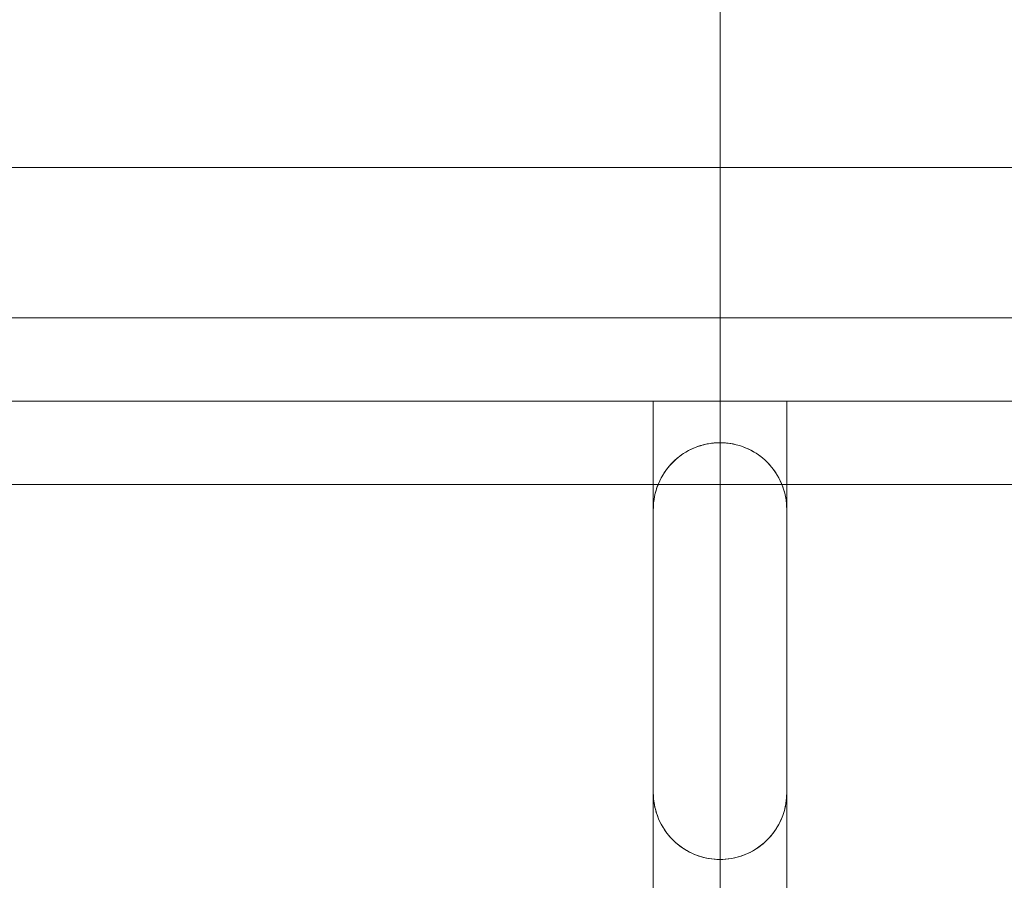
# Model space of a CAD drawing. Header units: millimetres. Extents: x -4395 to 65662, y -65530 to 6847.
# Tile 783 of 1034: x 26708 to 26767, y -17804 to -17752. Entities that reach past the tile are written whole.
import ezdxf

# ---------------------------------------------------------------- set-up
doc = ezdxf.new("R2010")
doc.units = ezdxf.units.MM
doc.layers.add('COTAS_P', color=1, linetype='Continuous', lineweight=0)
doc.layers.add('superior_C05', color=7, linetype='Continuous', lineweight=0)
doc.dimstyles.new('R19_100', dxfattribs={"dimtxt": 250, "dimasz": 150, "dimexe": 150, "dimexo": 80, "dimgap": 100, "dimtad": 1, "dimtih": 1, "dimtoh": 1, "dimdsep": 46, "dimcen": 0.09, "dimadec": 0, "dimazin": 0, "dimtfac": 1, "dimtdec": 4, "dimtofl": 0, "dimtmove": 0, "dimatfit": 3, "dimfxl": 1, "dimtolj": 1, "dimtzin": 0, "dimarcsym": 0})

# ---------------------------------------------------------------- blocks, each defined once
blk = doc.blocks.new('DIM_R33_31')
at = {"layer": 'COTAS_P'}
for p, q in [((24250.067, -17080), (24400.067, -17035)), ((26750.067, -17080), (26600.067, -17035)), ((24250.067, -17980), (24250.067, -17080)), ((24250.067, -17080), (26750.067, -17080)), ((24250.067, -17080), (24400.067, -17125)), ((26750.067, -17080), (26600.067, -17125)), ((26750.067, -17980), (26750.067, -17080))]:
    blk.add_line(p, q, dxfattribs=at)
blk.add_text('2500 P', height=250, dxfattribs=at).set_placement((25500.067, -16980))

msp = doc.modelspace()

# ---------------------------------------------------------------- linework, layer by layer
at = {"layer": 'superior_C05'}
for p, q in [((26660.067, -17761), (26840.067, -17761)), ((26708.102, -17770), (26707.21, -17770)), ((26709.471, -17770), (26708.066, -17770)), ((26709.098, -17770), (26708.102, -17770)), ((26710.196, -17770), (26709.098, -17770)), ((26710.976, -17770), (26709.471, -17770)), ((26711.393, -17770), (26710.196, -17770)), ((26712.578, -17770), (26710.976, -17770)), ((26712.686, -17770), (26711.393, -17770)), ((26714.274, -17770), (26712.578, -17770)), ((26714.072, -17770), (26712.686, -17770)), ((26715.548, -17770), (26714.072, -17770)), ((26716.059, -17770), (26714.274, -17770)), ((26717.109, -17770), (26715.548, -17770)), ((26717.928, -17770), (26716.059, -17770)), ((26718.752, -17770), (26717.109, -17770)), ((26719.877, -17770), (26717.928, -17770)), ((26720.474, -17770), (26718.752, -17770)), ((26721.901, -17770), (26719.877, -17770)), ((26722.268, -17770), (26720.474, -17770)), ((26723.996, -17770), (26721.901, -17770)), ((26724.132, -17770), (26722.268, -17770)), ((26726.155, -17770), (26723.996, -17770)), ((26726.061, -17770), (26724.132, -17770)), ((26728.049, -17770), (26726.061, -17770)), ((26728.373, -17770), (26726.155, -17770)), ((26730.091, -17770), (26728.049, -17770)), ((26730.646, -17770), (26728.373, -17770)), ((26732.184, -17770), (26730.091, -17770)), ((26732.966, -17770), (26730.646, -17770)), ((26734.321, -17770), (26732.184, -17770)), ((26735.33, -17770), (26732.966, -17770)), ((26736.497, -17770), (26734.321, -17770)), ((26737.73, -17770), (26735.33, -17770)), ((26738.707, -17770), (26736.497, -17770)), ((26740.16, -17770), (26737.73, -17770)), ((26740.945, -17770), (26738.707, -17770)), ((26742.615, -17770), (26740.16, -17770)), ((26743.206, -17770), (26740.945, -17770)), ((26745.089, -17770), (26742.615, -17770)), ((26745.483, -17770), (26743.206, -17770)), ((26747.575, -17770), (26745.089, -17770)), ((26747.773, -17770), (26745.483, -17770)), ((26750.067, -17770), (26747.575, -17770)), ((26750.067, -17770), (26747.773, -17770)), ((26750.067, -17770), (26752.56, -17770)), ((26752.362, -17770), (26750.067, -17770)), ((26754.652, -17770), (26752.362, -17770)), ((26752.56, -17770), (26755.046, -17770)), ((26756.929, -17770), (26754.652, -17770)), ((26755.046, -17770), (26757.52, -17770)), ((26759.19, -17770), (26756.929, -17770)), ((26757.52, -17770), (26759.975, -17770)), ((26761.428, -17770), (26759.19, -17770)), ((26759.975, -17770), (26762.405, -17770)), ((26763.638, -17770), (26761.428, -17770)), ((26762.405, -17770), (26764.805, -17770)), ((26765.814, -17770), (26763.638, -17770)), ((26764.805, -17770), (26767.168, -17770)), ((26767.951, -17770), (26765.814, -17770)), ((26708.138, -17775), (26707.247, -17775)), ((26709.133, -17775), (26708.138, -17775)), ((26710.23, -17775), (26709.133, -17775)), ((26711.426, -17775), (26710.23, -17775)), ((26712.718, -17775), (26711.426, -17775)), ((26714.103, -17775), (26712.718, -17775)), ((26715.578, -17775), (26714.103, -17775)), ((26717.138, -17775), (26715.578, -17775)), ((26718.78, -17775), (26717.138, -17775)), ((26720.499, -17775), (26718.78, -17775)), ((26722.292, -17775), (26720.499, -17775)), ((26724.155, -17775), (26722.292, -17775)), ((26726.081, -17775), (26724.155, -17775)), ((26728.068, -17775), (26726.081, -17775)), ((26727.63, -17775), (26727.574, -17775)), ((26727.742, -17775), (26727.63, -17775)), ((26727.909, -17775), (26727.742, -17775)), ((26728.132, -17775), (26727.909, -17775)), ((26730.109, -17775), (26728.068, -17775)), ((26728.408, -17775), (26728.132, -17775)), ((26728.739, -17775), (26728.408, -17775)), ((26729.123, -17775), (26728.739, -17775)), ((26729.559, -17775), (26729.123, -17775)), ((26730.045, -17775), (26729.559, -17775)), ((26730.582, -17775), (26730.045, -17775)), ((26732.199, -17775), (26730.109, -17775)), ((26731.167, -17775), (26730.582, -17775)), ((26731.799, -17775), (26731.167, -17775)), ((26732.476, -17775), (26731.799, -17775)), ((26734.335, -17775), (26732.199, -17775)), ((26733.197, -17775), (26732.476, -17775)), ((26733.96, -17775), (26733.197, -17775)), ((26734.764, -17775), (26733.96, -17775)), ((26736.509, -17775), (26734.335, -17775)), ((26735.605, -17775), (26734.764, -17775)), ((26736.482, -17775), (26735.605, -17775)), ((26737.393, -17775), (26736.482, -17775)), ((26738.717, -17775), (26736.509, -17775)), ((26738.335, -17775), (26737.393, -17775)), ((26737.584, -17775), (26737.567, -17775)), ((26737.631, -17775), (26737.584, -17775)), ((26737.709, -17775), (26737.631, -17775)), ((26737.705, -17775), (26737.813, -17775)), ((26737.817, -17775), (26737.709, -17775)), ((26737.813, -17775), (26737.951, -17775)), ((26737.956, -17775), (26737.817, -17775)), ((26737.951, -17775), (26738.119, -17775)), ((26738.125, -17775), (26737.956, -17775)), ((26738.119, -17775), (26738.317, -17775)), ((26738.324, -17775), (26738.125, -17775)), ((26738.317, -17775), (26738.544, -17775)), ((26738.552, -17775), (26738.324, -17775)), ((26739.307, -17775), (26738.335, -17775)), ((26738.544, -17775), (26738.799, -17775)), ((26738.809, -17775), (26738.552, -17775)), ((26740.953, -17775), (26738.717, -17775)), ((26738.799, -17775), (26739.083, -17775)), ((26739.093, -17775), (26738.809, -17775)), ((26739.083, -17775), (26739.394, -17775)), ((26739.405, -17775), (26739.093, -17775)), ((26740.305, -17775), (26739.307, -17775)), ((26739.394, -17775), (26739.731, -17775)), ((26739.743, -17775), (26739.405, -17775)), ((26739.731, -17775), (26740.094, -17775)), ((26740.107, -17775), (26739.743, -17775)), ((26740.094, -17775), (26740.482, -17775)), ((26740.496, -17775), (26740.107, -17775)), ((26741.328, -17775), (26740.305, -17775)), ((26740.482, -17775), (26740.893, -17775)), ((26740.908, -17775), (26740.496, -17775)), ((26740.893, -17775), (26741.328, -17775)), ((26741.343, -17775), (26740.908, -17775)), ((26743.212, -17775), (26740.953, -17775)), ((26742.372, -17775), (26741.328, -17775)), ((26741.328, -17775), (26741.784, -17775)), ((26741.8, -17775), (26741.343, -17775)), ((26741.784, -17775), (26742.26, -17775)), ((26742.278, -17775), (26741.8, -17775)), ((26742.26, -17775), (26742.756, -17775)), ((26742.774, -17775), (26742.278, -17775)), ((26743.435, -17775), (26742.372, -17775)), ((26742.756, -17775), (26743.27, -17775)), ((26743.289, -17775), (26742.774, -17775)), ((26745.487, -17775), (26743.212, -17775)), ((26743.27, -17775), (26743.801, -17775)), ((26743.821, -17775), (26743.289, -17775)), ((26744.515, -17775), (26743.435, -17775)), ((26743.801, -17775), (26744.348, -17775)), ((26744.368, -17775), (26743.821, -17775)), ((26744.348, -17775), (26744.909, -17775)), ((26744.929, -17775), (26744.368, -17775)), ((26745.609, -17775), (26744.515, -17775)), ((26744.909, -17775), (26745.482, -17775)), ((26745.503, -17775), (26744.929, -17775)), ((26745.482, -17775), (26746.067, -17775)), ((26747.775, -17775), (26745.487, -17775)), ((26746.089, -17775), (26745.503, -17775)), ((26746.714, -17775), (26745.609, -17775)), ((26754.067, -17775), (26746.067, -17775)), ((26746.067, -17775), (26746.067, -17805)), ((26746.684, -17775), (26746.089, -17775)), ((26747.288, -17775), (26746.684, -17775)), ((26747.827, -17775), (26746.714, -17775)), ((26747.898, -17775), (26747.288, -17775)), ((26750.067, -17775), (26747.775, -17775)), ((26748.946, -17775), (26747.827, -17775)), ((26748.514, -17775), (26747.898, -17775)), ((26749.134, -17775), (26748.514, -17775)), ((26750.067, -17775), (26748.946, -17775)), ((26749.756, -17775), (26749.134, -17775)), ((26750.379, -17775), (26749.756, -17775)), ((26750.067, -17775), (26752.36, -17775)), ((26751.189, -17775), (26750.067, -17775)), ((26751.001, -17775), (26750.379, -17775)), ((26751.621, -17775), (26751.001, -17775)), ((26752.308, -17775), (26751.189, -17775)), ((26752.237, -17775), (26751.621, -17775)), ((26752.847, -17775), (26752.237, -17775)), ((26753.421, -17775), (26752.308, -17775)), ((26752.36, -17775), (26754.648, -17775)), ((26753.451, -17775), (26752.847, -17775)), ((26754.526, -17775), (26753.421, -17775)), ((26754.046, -17775), (26753.451, -17775)), ((26754.632, -17775), (26754.046, -17775)), ((26754.067, -17775), (26754.652, -17775)), ((26754.067, -17775), (26754.067, -17805)), ((26755.62, -17775), (26754.526, -17775)), ((26755.206, -17775), (26754.632, -17775)), ((26754.648, -17775), (26756.923, -17775)), ((26754.652, -17775), (26755.226, -17775)), ((26755.767, -17775), (26755.206, -17775)), ((26755.226, -17775), (26755.787, -17775)), ((26756.699, -17775), (26755.62, -17775)), ((26756.314, -17775), (26755.767, -17775)), ((26755.787, -17775), (26756.334, -17775)), ((26756.846, -17775), (26756.314, -17775)), ((26756.334, -17775), (26756.865, -17775)), ((26757.763, -17775), (26756.699, -17775)), ((26757.361, -17775), (26756.846, -17775)), ((26756.865, -17775), (26757.379, -17775)), ((26756.923, -17775), (26759.182, -17775)), ((26757.857, -17775), (26757.361, -17775)), ((26757.379, -17775), (26757.875, -17775)), ((26758.807, -17775), (26757.763, -17775)), ((26758.335, -17775), (26757.857, -17775)), ((26757.875, -17775), (26758.351, -17775)), ((26758.792, -17775), (26758.335, -17775)), ((26758.351, -17775), (26758.807, -17775)), ((26759.227, -17775), (26758.792, -17775)), ((26759.83, -17775), (26758.807, -17775)), ((26758.807, -17775), (26759.242, -17775)), ((26759.182, -17775), (26761.418, -17775)), ((26759.639, -17775), (26759.227, -17775)), ((26759.242, -17775), (26759.653, -17775)), ((26760.028, -17775), (26759.639, -17775)), ((26759.653, -17775), (26760.041, -17775)), ((26760.828, -17775), (26759.83, -17775)), ((26760.392, -17775), (26760.028, -17775)), ((26760.041, -17775), (26760.404, -17775)), ((26760.73, -17775), (26760.392, -17775)), ((26760.404, -17775), (26760.741, -17775)), ((26761.042, -17775), (26760.73, -17775)), ((26760.741, -17775), (26761.052, -17775)), ((26761.8, -17775), (26760.828, -17775)), ((26761.326, -17775), (26761.042, -17775)), ((26761.052, -17775), (26761.336, -17775)), ((26761.583, -17775), (26761.326, -17775)), ((26761.336, -17775), (26761.591, -17775)), ((26761.418, -17775), (26763.626, -17775)), ((26761.811, -17775), (26761.583, -17775)), ((26761.591, -17775), (26761.818, -17775)), ((26762.742, -17775), (26761.8, -17775)), ((26762.009, -17775), (26761.811, -17775)), ((26761.818, -17775), (26762.016, -17775)), ((26762.179, -17775), (26762.009, -17775)), ((26762.016, -17775), (26762.184, -17775)), ((26762.318, -17775), (26762.179, -17775)), ((26762.426, -17775), (26762.318, -17775)), ((26762.504, -17775), (26762.426, -17775)), ((26762.43, -17775), (26762.507, -17775)), ((26762.551, -17775), (26762.504, -17775)), ((26762.507, -17775), (26762.553, -17775)), ((26762.567, -17775), (26762.551, -17775)), ((26763.653, -17775), (26762.742, -17775)), ((26763.626, -17775), (26765.8, -17775)), ((26764.53, -17775), (26763.653, -17775)), ((26765.371, -17775), (26764.53, -17775)), ((26766.174, -17775), (26765.371, -17775)), ((26765.8, -17775), (26767.935, -17775)), ((26766.938, -17775), (26766.174, -17775)), ((26767.659, -17775), (26766.938, -17775)), ((26748.289, -17777.917), (26748.15, -17777.989)), ((26748.357, -17777.884), (26748.182, -17777.972)), ((26748.433, -17777.849), (26748.289, -17777.917)), ((26748.537, -17777.804), (26748.357, -17777.884)), ((26748.581, -17777.786), (26748.433, -17777.849)), ((26748.72, -17777.734), (26748.537, -17777.804)), ((26748.733, -17777.729), (26748.581, -17777.786)), ((26748.906, -17777.672), (26748.72, -17777.734)), ((26748.889, -17777.678), (26748.733, -17777.729)), ((26749.049, -17777.632), (26748.889, -17777.678)), ((26749.096, -17777.62), (26748.906, -17777.672)), ((26749.211, -17777.593), (26749.049, -17777.632)), ((26749.287, -17777.577), (26749.096, -17777.62)), ((26749.377, -17777.56), (26749.211, -17777.593)), ((26749.481, -17777.543), (26749.287, -17777.577)), ((26749.546, -17777.534), (26749.377, -17777.56)), ((26749.675, -17777.519), (26749.481, -17777.543)), ((26749.718, -17777.515), (26749.546, -17777.534)), ((26749.871, -17777.505), (26749.675, -17777.519)), ((26749.892, -17777.504), (26749.718, -17777.515)), ((26750.067, -17777.5), (26749.871, -17777.505)), ((26750.067, -17777.5), (26749.892, -17777.504)), ((26750.067, -17777.5), (26750.152, -17777.501)), ((26750.067, -17777.5), (26750.264, -17777.505)), ((26750.237, -17777.504), (26750.152, -17777.501)), ((26750.399, -17777.514), (26750.237, -17777.504)), ((26750.46, -17777.519), (26750.264, -17777.505)), ((26750.56, -17777.53), (26750.399, -17777.514)), ((26750.654, -17777.543), (26750.46, -17777.519)), ((26750.718, -17777.553), (26750.56, -17777.53)), ((26750.848, -17777.577), (26750.654, -17777.543)), ((26750.874, -17777.582), (26750.718, -17777.553)), ((26751.039, -17777.62), (26750.848, -17777.577)), ((26751.044, -17777.621), (26750.874, -17777.582)), ((26751.229, -17777.672), (26751.044, -17777.621)), ((26751.409, -17777.732), (26751.229, -17777.672)), ((26751.415, -17777.734), (26751.229, -17777.672)), ((26751.584, -17777.799), (26751.409, -17777.732)), ((26751.598, -17777.804), (26751.415, -17777.734)), ((26751.753, -17777.873), (26751.584, -17777.799)), ((26751.778, -17777.884), (26751.598, -17777.804)), ((26751.917, -17777.953), (26751.753, -17777.873)), ((26751.953, -17777.972), (26751.778, -17777.884)), ((26747.415, -17778.506), (26747.31, -17778.602)), ((26747.53, -17778.408), (26747.381, -17778.536)), ((26747.525, -17778.412), (26747.415, -17778.506)), ((26747.64, -17778.321), (26747.525, -17778.412)), ((26747.685, -17778.287), (26747.53, -17778.408)), ((26747.76, -17778.232), (26747.64, -17778.321)), ((26747.845, -17778.174), (26747.685, -17778.287)), ((26747.885, -17778.148), (26747.76, -17778.232)), ((26748.011, -17778.069), (26747.845, -17778.174)), ((26748.015, -17778.066), (26747.885, -17778.148)), ((26748.182, -17777.972), (26748.011, -17778.069)), ((26748.15, -17777.989), (26748.015, -17778.066)), ((26752.075, -17778.04), (26751.917, -17777.953)), ((26752.124, -17778.069), (26751.953, -17777.972)), ((26752.226, -17778.132), (26752.075, -17778.04)), ((26752.29, -17778.174), (26752.124, -17778.069)), ((26752.37, -17778.229), (26752.226, -17778.132)), ((26752.45, -17778.287), (26752.29, -17778.174)), ((26752.508, -17778.331), (26752.37, -17778.229)), ((26752.605, -17778.408), (26752.45, -17778.287)), ((26752.639, -17778.436), (26752.508, -17778.331)), ((26752.754, -17778.536), (26752.605, -17778.408)), ((26752.776, -17778.556), (26752.639, -17778.436)), ((26746.975, -17778.962), (26746.855, -17779.117)), ((26746.939, -17779.007), (26746.858, -17779.113)), ((26747.026, -17778.903), (26746.939, -17779.007)), ((26747.104, -17778.814), (26746.975, -17778.962)), ((26747.116, -17778.8), (26747.026, -17778.903)), ((26747.239, -17778.672), (26747.104, -17778.814)), ((26747.211, -17778.7), (26747.116, -17778.8)), ((26747.31, -17778.602), (26747.211, -17778.7)), ((26747.381, -17778.536), (26747.239, -17778.672)), ((26752.896, -17778.672), (26752.754, -17778.536)), ((26752.919, -17778.695), (26752.776, -17778.556)), ((26753.031, -17778.814), (26752.896, -17778.672)), ((26753.054, -17778.839), (26752.919, -17778.695)), ((26753.16, -17778.962), (26753.031, -17778.814)), ((26753.179, -17778.986), (26753.054, -17778.839)), ((26753.28, -17779.117), (26753.16, -17778.962)), ((26753.296, -17779.138), (26753.179, -17778.986)), ((26746.54, -17779.614), (26746.452, -17779.79)), ((26746.511, -17779.669), (26746.454, -17779.784)), ((26746.572, -17779.555), (26746.511, -17779.669)), ((26746.637, -17779.444), (26746.54, -17779.614)), ((26746.637, -17779.442), (26746.572, -17779.555)), ((26746.742, -17779.278), (26746.637, -17779.444)), ((26746.707, -17779.331), (26746.637, -17779.442)), ((26746.78, -17779.221), (26746.707, -17779.331)), ((26746.855, -17779.117), (26746.742, -17779.278)), ((26746.858, -17779.113), (26746.78, -17779.221)), ((26753.393, -17779.278), (26753.28, -17779.117)), ((26753.404, -17779.293), (26753.296, -17779.138)), ((26753.498, -17779.444), (26753.393, -17779.278)), ((26753.503, -17779.452), (26753.404, -17779.293)), ((26753.595, -17779.614), (26753.498, -17779.444)), ((26753.594, -17779.613), (26753.503, -17779.452)), ((26753.677, -17779.777), (26753.594, -17779.613)), ((26753.683, -17779.79), (26753.595, -17779.614)), ((24250.067, -17780), (26750.067, -17780)), ((26708.138, -17780), (26707.247, -17780)), ((26709.133, -17780), (26708.138, -17780)), ((26710.23, -17780), (26709.133, -17780)), ((26711.426, -17780), (26710.23, -17780)), ((26712.718, -17780), (26711.426, -17780)), ((26714.103, -17780), (26712.718, -17780)), ((26715.578, -17780), (26714.103, -17780)), ((26717.138, -17780), (26715.578, -17780)), ((26718.78, -17780), (26717.138, -17780)), ((26720.499, -17780), (26718.78, -17780)), ((26722.292, -17780), (26720.499, -17780)), ((26724.155, -17780), (26722.292, -17780)), ((26726.081, -17780), (26724.155, -17780)), ((26728.068, -17780), (26726.081, -17780)), ((26727.63, -17780), (26727.574, -17780)), ((26727.742, -17780), (26727.63, -17780)), ((26727.909, -17780), (26727.742, -17780)), ((26728.132, -17780), (26727.909, -17780)), ((26730.109, -17780), (26728.068, -17780)), ((26728.408, -17780), (26728.132, -17780)), ((26728.739, -17780), (26728.408, -17780)), ((26729.123, -17780), (26728.739, -17780)), ((26729.559, -17780), (26729.123, -17780)), ((26730.045, -17780), (26729.559, -17780)), ((26730.582, -17780), (26730.045, -17780)), ((26732.199, -17780), (26730.109, -17780)), ((26731.167, -17780), (26730.582, -17780)), ((26731.799, -17780), (26731.167, -17780)), ((26732.476, -17780), (26731.799, -17780)), ((26734.335, -17780), (26732.199, -17780)), ((26733.197, -17780), (26732.476, -17780)), ((26733.96, -17780), (26733.197, -17780)), ((26734.764, -17780), (26733.96, -17780)), ((26736.509, -17780), (26734.335, -17780)), ((26735.605, -17780), (26734.764, -17780)), ((26736.482, -17780), (26735.605, -17780)), ((26737.393, -17780), (26736.482, -17780)), ((26738.717, -17780), (26736.509, -17780)), ((26738.335, -17780), (26737.393, -17780)), ((26739.307, -17780), (26738.335, -17780)), ((26740.953, -17780), (26738.717, -17780)), ((26740.305, -17780), (26739.307, -17780)), ((26741.328, -17780), (26740.305, -17780)), ((26743.212, -17780), (26740.953, -17780)), ((26742.372, -17780), (26741.328, -17780)), ((26743.435, -17780), (26742.372, -17780)), ((26745.487, -17780), (26743.212, -17780)), ((26744.515, -17780), (26743.435, -17780)), ((26745.609, -17780), (26744.515, -17780)), ((26747.775, -17780), (26745.487, -17780)), ((26746.714, -17780), (26745.609, -17780)), ((26746.266, -17780.255), (26746.229, -17780.375)), ((26746.301, -17780.152), (26746.24, -17780.339)), ((26746.307, -17780.136), (26746.266, -17780.255)), ((26746.372, -17779.969), (26746.301, -17780.152)), ((26746.352, -17780.018), (26746.307, -17780.136)), ((26746.401, -17779.9), (26746.352, -17780.018)), ((26746.452, -17779.79), (26746.372, -17779.969)), ((26746.454, -17779.784), (26746.401, -17779.9)), ((26747.827, -17780), (26746.714, -17780)), ((26750.067, -17780), (26747.775, -17780)), ((26748.946, -17780), (26747.827, -17780)), ((26750.067, -17780), (26748.946, -17780)), ((26750.067, -17780), (26752.36, -17780)), ((26751.189, -17780), (26750.067, -17780)), ((26750.067, -17780), (26752.709, -17780)), ((26750.067, -17780), (26752.56, -17780)), ((26752.308, -17780), (26751.189, -17780)), ((26753.421, -17780), (26752.308, -17780)), ((26752.36, -17780), (26754.648, -17780)), ((26755.046, -17780), (26752.56, -17780)), ((26755.345, -17780), (26752.709, -17780)), ((26754.526, -17780), (26753.421, -17780)), ((26753.752, -17779.943), (26753.677, -17779.777)), ((26753.763, -17779.969), (26753.683, -17779.79)), ((26753.819, -17780.111), (26753.752, -17779.943)), ((26753.834, -17780.152), (26753.763, -17779.969)), ((26753.877, -17780.281), (26753.819, -17780.111)), ((26753.895, -17780.339), (26753.834, -17780.152)), ((26753.928, -17780.452), (26753.877, -17780.281)), ((26755.62, -17780), (26754.526, -17780)), ((26754.648, -17780), (26756.923, -17780)), ((26757.52, -17780), (26755.046, -17780)), ((26757.967, -17780), (26755.345, -17780)), ((26756.699, -17780), (26755.62, -17780)), ((26757.763, -17780), (26756.699, -17780)), ((26756.923, -17780), (26759.182, -17780)), ((26759.975, -17780), (26757.52, -17780)), ((26758.807, -17780), (26757.763, -17780)), ((26760.569, -17780), (26757.967, -17780)), ((26759.83, -17780), (26758.807, -17780)), ((26759.182, -17780), (26761.418, -17780)), ((26760.828, -17780), (26759.83, -17780)), ((26762.405, -17780), (26759.975, -17780)), ((26763.146, -17780), (26760.569, -17780)), ((26761.8, -17780), (26760.828, -17780)), ((26761.418, -17780), (26763.626, -17780)), ((26762.742, -17780), (26761.8, -17780)), ((26764.805, -17780), (26762.405, -17780)), ((26763.653, -17780), (26762.742, -17780)), ((26765.69, -17780), (26763.146, -17780)), ((26763.626, -17780), (26765.8, -17780)), ((26764.53, -17780), (26763.653, -17780)), ((26765.371, -17780), (26764.53, -17780)), ((26767.168, -17780), (26764.805, -17780)), ((26766.174, -17780), (26765.371, -17780)), ((26768.195, -17780), (26765.69, -17780)), ((26765.8, -17780), (26767.935, -17780)), ((26766.938, -17780), (26766.174, -17780)), ((26767.659, -17780), (26766.938, -17780)), ((26746.119, -17780.86), (26746.101, -17780.982)), ((26746.144, -17780.72), (26746.111, -17780.913)), ((26746.141, -17780.738), (26746.119, -17780.86)), ((26746.166, -17780.616), (26746.141, -17780.738)), ((26746.187, -17780.528), (26746.144, -17780.72)), ((26746.196, -17780.495), (26746.166, -17780.616)), ((26746.24, -17780.339), (26746.187, -17780.528)), ((26746.229, -17780.375), (26746.196, -17780.495)), ((26753.948, -17780.528), (26753.895, -17780.339)), ((26753.971, -17780.625), (26753.928, -17780.452)), ((26753.991, -17780.72), (26753.948, -17780.528)), ((26754.005, -17780.798), (26753.971, -17780.625)), ((26754.024, -17780.913), (26753.991, -17780.72)), ((26754.033, -17780.973), (26754.005, -17780.798)), ((26746.072, -17781.304), (26746.067, -17781.5)), ((26746.067, -17781.5), (26746.068, -17781.426)), ((26746.07, -17781.352), (26746.068, -17781.426)), ((26746.077, -17781.228), (26746.07, -17781.352)), ((26746.087, -17781.108), (26746.072, -17781.304)), ((26746.087, -17781.105), (26746.077, -17781.228)), ((26746.111, -17780.913), (26746.087, -17781.108)), ((26746.101, -17780.982), (26746.087, -17781.105)), ((26754.048, -17781.108), (26754.024, -17780.913)), ((26754.052, -17781.148), (26754.033, -17780.973)), ((26754.063, -17781.304), (26754.048, -17781.108)), ((26754.064, -17781.324), (26754.052, -17781.148)), ((26754.067, -17781.5), (26754.063, -17781.304)), ((26754.067, -17781.5), (26754.064, -17781.324)), ((26746.067, -17798.5), (26746.067, -17781.5)), ((26754.067, -17781.5), (26754.067, -17798.5)), ((26746.067, -17798.5), (26746.071, -17798.676)), ((26746.067, -17798.5), (26746.072, -17798.699)), ((26754.063, -17798.699), (26754.067, -17798.5)), ((26754.067, -17798.5), (26754.066, -17798.595)), ((26746.071, -17798.676), (26746.083, -17798.852)), ((26746.072, -17798.699), (26746.087, -17798.898)), ((26746.083, -17798.852), (26746.102, -17799.028)), ((26746.087, -17798.898), (26746.112, -17799.096)), ((26746.102, -17799.028), (26746.13, -17799.202)), ((26746.112, -17799.096), (26746.147, -17799.293)), ((26753.988, -17799.293), (26754.023, -17799.096)), ((26754.007, -17799.192), (26754.027, -17799.067)), ((26754.023, -17799.096), (26754.048, -17798.898)), ((26754.027, -17799.067), (26754.043, -17798.941)), ((26754.043, -17798.941), (26754.055, -17798.816)), ((26754.048, -17798.898), (26754.063, -17798.699)), ((26754.055, -17798.816), (26754.063, -17798.69)), ((26754.063, -17798.69), (26754.066, -17798.595)), ((26746.13, -17799.202), (26746.165, -17799.376)), ((26746.147, -17799.293), (26746.191, -17799.487)), ((26746.165, -17799.376), (26746.208, -17799.549)), ((26746.191, -17799.487), (26746.245, -17799.679)), ((26746.208, -17799.549), (26746.258, -17799.721)), ((26746.245, -17799.679), (26746.309, -17799.868)), ((26746.258, -17799.721), (26746.317, -17799.891)), ((26753.826, -17799.868), (26753.89, -17799.679)), ((26753.848, -17799.808), (26753.888, -17799.686)), ((26753.888, -17799.686), (26753.924, -17799.563)), ((26753.89, -17799.679), (26753.944, -17799.487)), ((26753.924, -17799.563), (26753.955, -17799.44)), ((26753.944, -17799.487), (26753.988, -17799.293)), ((26753.955, -17799.44), (26753.983, -17799.316)), ((26753.983, -17799.316), (26754.007, -17799.192)), ((26746.309, -17799.868), (26746.382, -17800.054)), ((26746.317, -17799.891), (26746.384, -17800.059)), ((26746.382, -17800.054), (26746.464, -17800.236)), ((26746.384, -17800.059), (26746.459, -17800.225)), ((26746.459, -17800.225), (26746.542, -17800.389)), ((26746.464, -17800.236), (26746.555, -17800.413)), ((26753.58, -17800.413), (26753.671, -17800.236)), ((26753.586, -17800.403), (26753.646, -17800.286)), ((26753.646, -17800.286), (26753.703, -17800.168)), ((26753.671, -17800.236), (26753.753, -17800.054)), ((26753.703, -17800.168), (26753.755, -17800.049)), ((26753.753, -17800.054), (26753.826, -17799.868)), ((26753.755, -17800.049), (26753.804, -17799.929)), ((26753.804, -17799.929), (26753.848, -17799.808)), ((26746.542, -17800.389), (26746.633, -17800.55)), ((26746.555, -17800.413), (26746.654, -17800.586)), ((26746.633, -17800.55), (26746.733, -17800.709)), ((26746.654, -17800.586), (26746.763, -17800.753)), ((26746.733, -17800.709), (26746.841, -17800.864)), ((26746.763, -17800.753), (26746.879, -17800.915)), ((26746.841, -17800.864), (26746.958, -17801.016)), ((26746.879, -17800.915), (26747.003, -17801.071)), ((26753.132, -17801.071), (26753.256, -17800.915)), ((26753.218, -17800.965), (26753.3, -17800.856)), ((26753.256, -17800.915), (26753.372, -17800.753)), ((26753.3, -17800.856), (26753.378, -17800.745)), ((26753.372, -17800.753), (26753.481, -17800.586)), ((26753.378, -17800.745), (26753.452, -17800.633)), ((26753.452, -17800.633), (26753.521, -17800.519)), ((26753.481, -17800.586), (26753.58, -17800.413)), ((26753.521, -17800.519), (26753.586, -17800.403)), ((26746.958, -17801.016), (26747.084, -17801.164)), ((26747.003, -17801.071), (26747.135, -17801.221)), ((26747.084, -17801.164), (26747.218, -17801.308)), ((26747.135, -17801.221), (26747.275, -17801.363)), ((26747.218, -17801.308), (26747.363, -17801.447)), ((26747.275, -17801.363), (26747.421, -17801.499)), ((26747.363, -17801.447), (26747.5, -17801.568)), ((26747.421, -17801.499), (26747.574, -17801.627)), ((26752.561, -17801.627), (26752.714, -17801.499)), ((26752.628, -17801.573), (26752.738, -17801.478)), ((26752.714, -17801.499), (26752.86, -17801.363)), ((26752.738, -17801.478), (26752.844, -17801.38)), ((26752.844, -17801.38), (26752.944, -17801.279)), ((26752.86, -17801.363), (26753, -17801.221)), ((26752.944, -17801.279), (26753.04, -17801.177)), ((26753, -17801.221), (26753.132, -17801.071)), ((26753.04, -17801.177), (26753.131, -17801.072)), ((26753.131, -17801.072), (26753.218, -17800.965)), ((26747.5, -17801.568), (26747.631, -17801.672)), ((26747.574, -17801.627), (26747.733, -17801.748)), ((26747.631, -17801.672), (26747.767, -17801.773)), ((26747.733, -17801.748), (26747.897, -17801.86)), ((26747.767, -17801.773), (26747.91, -17801.868)), ((26747.897, -17801.86), (26748.067, -17801.964)), ((26747.91, -17801.868), (26748.059, -17801.959)), ((26748.059, -17801.959), (26748.214, -17802.045)), ((26748.067, -17801.964), (26748.243, -17802.059)), ((26748.214, -17802.045), (26748.376, -17802.125)), ((26748.243, -17802.059), (26748.422, -17802.146)), ((26748.376, -17802.125), (26748.543, -17802.198)), ((26751.713, -17802.146), (26751.892, -17802.059)), ((26751.722, -17802.142), (26751.867, -17802.072)), ((26751.867, -17802.072), (26752.006, -17801.999)), ((26751.892, -17802.059), (26752.067, -17801.964)), ((26752.006, -17801.999), (26752.14, -17801.921)), ((26752.067, -17801.964), (26752.238, -17801.86)), ((26752.14, -17801.921), (26752.27, -17801.839)), ((26752.238, -17801.86), (26752.402, -17801.748)), ((26752.27, -17801.839), (26752.394, -17801.754)), ((26752.394, -17801.754), (26752.514, -17801.665)), ((26752.402, -17801.748), (26752.561, -17801.627)), ((26752.514, -17801.665), (26752.628, -17801.573)), ((26748.422, -17802.146), (26748.606, -17802.223)), ((26748.543, -17802.198), (26748.716, -17802.265)), ((26748.606, -17802.223), (26748.794, -17802.292)), ((26748.716, -17802.265), (26748.896, -17802.325)), ((26748.794, -17802.292), (26748.984, -17802.35)), ((26748.896, -17802.325), (26749.081, -17802.376)), ((26748.984, -17802.35), (26749.177, -17802.4)), ((26749.081, -17802.376), (26749.251, -17802.416)), ((26749.177, -17802.4), (26749.373, -17802.439)), ((26749.251, -17802.416), (26749.407, -17802.445)), ((26749.373, -17802.439), (26749.57, -17802.469)), ((26749.407, -17802.445), (26749.565, -17802.468)), ((26749.565, -17802.468), (26749.724, -17802.485)), ((26749.57, -17802.469), (26749.769, -17802.489)), ((26749.724, -17802.485), (26749.885, -17802.496)), ((26749.769, -17802.489), (26749.968, -17802.499)), ((26749.885, -17802.496), (26749.976, -17802.499)), ((26749.968, -17802.499), (26750.167, -17802.499)), ((26750.067, -17802.5), (26749.976, -17802.499)), ((26750.067, -17802.5), (26750.244, -17802.496)), ((26750.167, -17802.499), (26750.366, -17802.489)), ((26750.244, -17802.496), (26750.419, -17802.485)), ((26750.366, -17802.489), (26750.565, -17802.469)), ((26750.419, -17802.485), (26750.592, -17802.465)), ((26750.565, -17802.469), (26750.762, -17802.439)), ((26750.592, -17802.465), (26750.764, -17802.439)), ((26750.762, -17802.439), (26750.958, -17802.4)), ((26750.764, -17802.439), (26750.932, -17802.405)), ((26750.932, -17802.405), (26751.098, -17802.365)), ((26750.958, -17802.4), (26751.151, -17802.35)), ((26751.098, -17802.365), (26751.26, -17802.318)), ((26751.151, -17802.35), (26751.341, -17802.292)), ((26751.26, -17802.318), (26751.418, -17802.265)), ((26751.341, -17802.292), (26751.529, -17802.223)), ((26751.418, -17802.265), (26751.573, -17802.206)), ((26751.529, -17802.223), (26751.713, -17802.146)), ((26751.573, -17802.206), (26751.722, -17802.142))]:
    msp.add_line(p, q, dxfattribs=at)

# ---------------------------------------------------------------- dimensions: what is measured, and where the dimension line sits
at = {"layer": 'COTAS_P'}
dim = msp.add_aligned_dim(p1=(24250.067, -17980), p2=(26750.067, -17980), distance=900, text='<> P', dimstyle='R19_100', dxfattribs=at)
dim.commit()
dim.dimension.update_dxf_attribs({"geometry": 'DIM_R33_31', "text_midpoint": (25500.067, -17080)})

doc.saveas('drawing.dxf')
